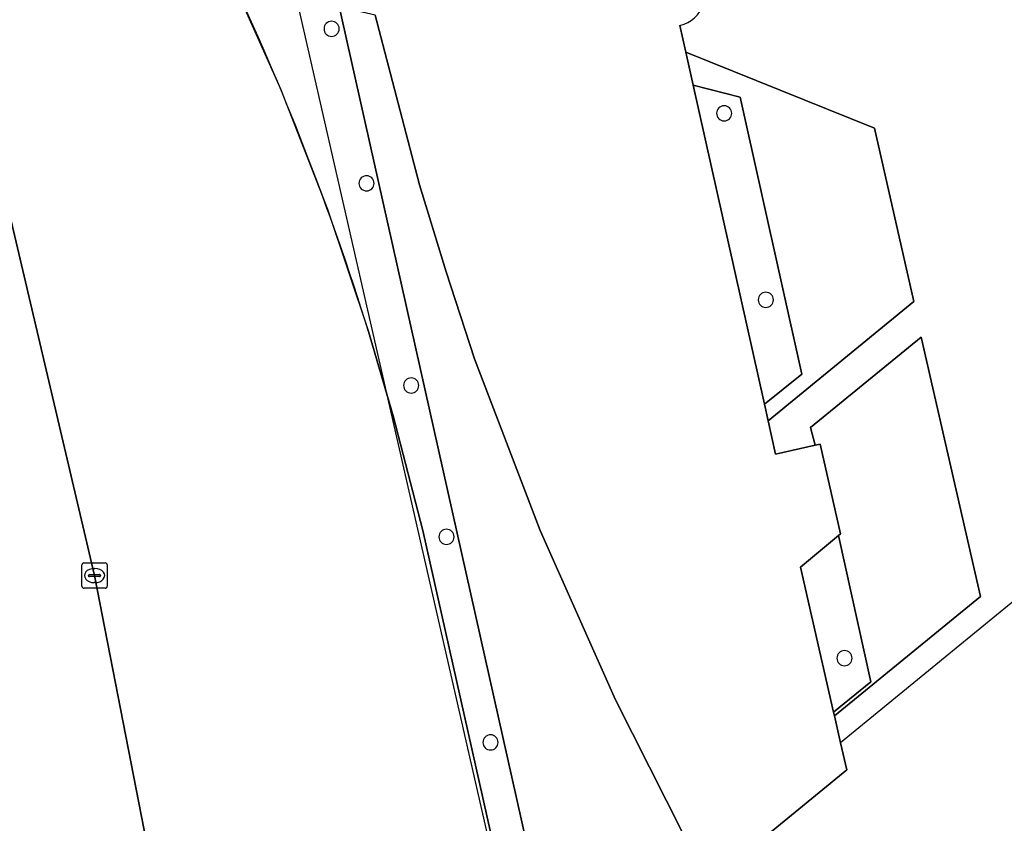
# Model space of a CAD drawing. Extents: x 160806 to 161707, y 383696 to 384148.
# Drawn here: x 161397.72 to 161436.72, y 383865.37 to 383897.18 of the extents above; entities that cross this region are included whole.
import ezdxf

# ---------------------------------------------------------------- set-up
doc = ezdxf.new("R2010")
doc.units = 0
for name, color, linetype in [('IMGEO_Hek', 7, 'Continuous'), ('IMGEO_Kolk', 7, 'Continuous'), ('IMGEO_Lijnafwatering', 7, 'Continuous'), ('IMGEO_OVBaan_gesloten', 7, 'Continuous'), ('IMGEO_Pand', 7, 'Continuous'), ('IMGEO_Pand_overbouw', 7, 'Continuous'), ('IMGEO_Rijbaan_lokaal_open', 7, 'Continuous'), ('IMGEO_Voetgangersgebied_open', 7, 'Continuous'), ('IMGEO_Voetpad_open', 7, 'Continuous')]:
    doc.layers.add(name, color=color, linetype=linetype)

msp = doc.modelspace()

# ---------------------------------------------------------------- linework, layer by layer
at = {"layer": 'IMGEO_Hek'}
msp.add_lwpolyline([(161418.7, 383860.601), (161410.296, 383898.071)], dxfattribs=at)
at = {"layer": 'IMGEO_Kolk'}
for p, q in [((161400.188, 383874.753), (161400.188, 383875.605)), ((161400.263, 383875.679), (161401.115, 383875.679)), ((161400.676, 383875.459), (161400.701, 383875.459)), ((161401.189, 383875.605), (161401.189, 383874.753)), ((161400.447, 383875.173), (161400.447, 383875.185)), ((161400.885, 383875.136), (161400.487, 383875.136)), ((161400.49, 383875.222), (161400.888, 383875.222)), ((161400.931, 383875.185), (161400.931, 383875.173)), ((161401.115, 383874.679), (161400.263, 383874.679)), ((161400.699, 383874.899), (161400.674, 383874.899))]:
    msp.add_line(p, q, dxfattribs=at)
for points in [[(161400.188, 383874.753), (161400.188, 383875.605)], [(161400.263, 383875.679), (161401.115, 383875.679)], [(161401.189, 383875.605), (161401.189, 383874.753)], [(161401.115, 383874.679), (161400.263, 383874.679)]]:
    msp.add_lwpolyline(points, dxfattribs=at)
for centre, radius, start, end in [((161400.265, 383875.603), 0.0765, 91.552, 178.448), ((161400.265, 383875.603), 0.0765, 91.552, 178.448), ((161401.113, 383875.603), 0.0765, 1.552, 88.448), ((161401.113, 383875.603), 0.0765, 1.552, 88.448), ((161400.487, 383875.182), 0.0403, 85.8775, 175.7526), ((161400.484, 383875.172), 0.0366, 178.938, 274.7102), ((161400.888, 383875.179), 0.043, 264.8664, 352.4533), ((161400.892, 383875.184), 0.0386, 1.7309, 96.639), ((161400.265, 383874.755), 0.0765, 181.552, 268.448), ((161400.265, 383874.755), 0.0765, 181.552, 268.448), ((161401.113, 383874.755), 0.0765, 271.552, 358.448), ((161401.113, 383874.755), 0.0765, 271.552, 358.448)]:
    msp.add_arc(centre, radius, start, end, dxfattribs=at)
for centre, major_axis, ratio, start_param, end_param in [((161400.675, 383875.179), (-0.387, 0.002), 0.722429, 4.712389, 7.853982), ((161400.7, 383875.179), (-0.39, 0.002), 0.717154, 1.570796, 4.712389)]:
    msp.add_ellipse(centre, major_axis=major_axis, ratio=ratio, start_param=start_param, end_param=end_param, dxfattribs=at)
at = {"layer": 'IMGEO_Lijnafwatering'}
msp.add_lwpolyline([(161446.22, 383881.633), (161430.238, 383868.553)], dxfattribs=at)
at = {"layer": 'IMGEO_OVBaan_gesloten'}
msp.add_lwpolyline([(161403.061, 383863.005), (161400.689, 383875.179), (161396.546, 383892.763)], dxfattribs=at)
at = {"layer": 'IMGEO_Pand'}
for points in [[(161411.798, 383897.366), (161413.557, 383890.652), (161414.609, 383887.201), (161415.742, 383883.762), (161418.342, 383876.968), (161421.322, 383870.26), (161424.012, 383864.925)], [(161424.404, 383894.59), (161424.112, 383895.898), (161423.875, 383896.96)], [(161425.009, 383863.006), (161430.482, 383867.488), (161430.238, 383868.553), (161429.991, 383869.63), (161429.96, 383869.767), (161428.642, 383875.514), (161430.153, 383876.76), (161430.239, 383876.831), (161429.421, 383880.385), (161429.23, 383880.342), (161427.664, 383879.987), (161427.37, 383881.304), (161427.224, 383881.959), (161424.404, 383894.59)]]:
    msp.add_lwpolyline(points, dxfattribs=at)
for centre, radius, start, end in [((161423.607, 383898.183), 1.252, 282.3385, 102.9475), ((161410.078, 383896.824), 0.3, 90, 270), ((161410.078, 383896.824), 0.3, 270, 90), ((161425.626, 383893.477), 0.3, 90, 270), ((161425.626, 383893.477), 0.3, 270, 90), ((161411.461, 383890.705), 0.3, 90, 270), ((161411.461, 383890.705), 0.3, 270, 90), ((161427.274, 383886.093), 0.3, 90, 270), ((161427.274, 383886.093), 0.3, 270, 90), ((161413.231, 383882.705), 0.3, 90, 270), ((161413.231, 383882.705), 0.3, 270, 90), ((161414.626, 383876.712), 0.3, 90, 270), ((161414.626, 383876.712), 0.3, 270, 90), ((161430.389, 383871.906), 0.3, 90, 270), ((161430.389, 383871.906), 0.3, 270, 90), ((161416.373, 383868.574), 0.3, 90, 270), ((161416.373, 383868.574), 0.3, 270, 90)]:
    msp.add_arc(centre, radius, start, end, dxfattribs=at)
at = {"layer": 'IMGEO_Pand_overbouw'}
for points in [[(161576.544, 383863.524), (161556.299, 383953.974), (161403.923, 383918.874), (161417.58, 383859.039), (161456.542, 383836.683)], [(161405.973, 383899.115), (161408.052, 383894.445), (161409.909, 383889.683), (161411.541, 383884.838), (161412.522, 383881.497), (161413.685, 383876.957), (161417.567, 383859.679), (161418.7, 383860.601), (161424.012, 383864.925), (161421.322, 383870.26), (161418.342, 383876.968), (161415.742, 383883.762), (161414.609, 383887.201), (161413.557, 383890.652), (161411.798, 383897.366), (161410.827, 383897.586), (161410.742, 383897.964), (161410.296, 383898.071), (161408.481, 383898.51)], [(161427.224, 383881.959), (161428.701, 383883.153), (161426.258, 383894.111), (161424.404, 383894.59)], [(161428.642, 383875.514), (161429.96, 383869.767), (161431.439, 383870.971), (161430.153, 383876.76)]]:
    msp.add_lwpolyline(points, close=True, dxfattribs=at)
at = {"layer": 'IMGEO_Rijbaan_lokaal_open'}
for points in [[(161396.546, 383892.763), (161400.689, 383875.179), (161403.061, 383863.005)], [(161412.522, 383881.497), (161411.541, 383884.838)], [(161417.567, 383859.679), (161413.685, 383876.957), (161412.522, 383881.497)]]:
    msp.add_lwpolyline(points, dxfattribs=at)
msp.add_arc((161307.805, 383852.606), 108.628, 17.2609, 25.35045, dxfattribs=at)
at = {"layer": 'IMGEO_Voetgangersgebied_open'}
msp.add_lwpolyline([(161423.875, 383896.96), (161424.112, 383895.898), (161431.578, 383892.887), (161433.14, 383886.03), (161427.37, 383881.304), (161427.664, 383879.987), (161429.23, 383880.342), (161429.044, 383881.036), (161433.434, 383884.613), (161435.782, 383874.353), (161429.991, 383869.63), (161430.238, 383868.553), (161430.482, 383867.488), (161425.009, 383863.006)], dxfattribs=at)
msp.add_arc((161423.607, 383898.183), 1.252, 282.3385, 102.9475, dxfattribs=at)
at = {"layer": 'IMGEO_Voetpad_open'}
msp.add_lwpolyline([(161411.541, 383884.838), (161412.522, 383881.497), (161413.685, 383876.957), (161417.567, 383859.679), (161418.7, 383860.601), (161410.296, 383898.071), (161408.481, 383898.51), (161405.973, 383899.115)], dxfattribs=at)
for points in [[(161415.742, 383883.762), (161414.609, 383887.201), (161413.557, 383890.652), (161411.798, 383897.366), (161410.827, 383897.586), (161410.742, 383897.964), (161410.296, 383898.071), (161418.7, 383860.601), (161423.289, 383864.336), (161424.012, 383864.925), (161421.322, 383870.26), (161418.342, 383876.968)], [(161427.224, 383881.959), (161427.37, 383881.304), (161433.14, 383886.03), (161431.578, 383892.887), (161424.112, 383895.898), (161424.404, 383894.59), (161426.258, 383894.111), (161428.701, 383883.153)], [(161428.701, 383883.153), (161426.258, 383894.111), (161424.404, 383894.59), (161427.224, 383881.959)], [(161429.96, 383869.767), (161429.991, 383869.63), (161435.782, 383874.353), (161433.434, 383884.613), (161429.044, 383881.036), (161429.23, 383880.342), (161429.421, 383880.385), (161430.239, 383876.831), (161430.153, 383876.76), (161431.439, 383870.971)], [(161431.439, 383870.971), (161430.153, 383876.76), (161428.642, 383875.514), (161429.96, 383869.767)]]:
    msp.add_lwpolyline(points, close=True, dxfattribs=at)
for centre, radius, start, end in [((161307.805, 383852.606), 108.628, 17.2609, 25.35045), ((161410.078, 383896.824), 0.3, 90, 270), ((161410.078, 383896.824), 0.3, 270, 90), ((161425.626, 383893.477), 0.3, 90, 270), ((161425.626, 383893.477), 0.3, 270, 90), ((161411.461, 383890.705), 0.3, 90, 270), ((161411.461, 383890.705), 0.3, 270, 90), ((161427.274, 383886.093), 0.3, 90, 270), ((161427.274, 383886.093), 0.3, 270, 90), ((161413.231, 383882.705), 0.3, 90, 270), ((161413.231, 383882.705), 0.3, 270, 90), ((161414.626, 383876.712), 0.3, 90, 270), ((161414.626, 383876.712), 0.3, 270, 90), ((161430.389, 383871.906), 0.3, 90, 270), ((161430.389, 383871.906), 0.3, 270, 90), ((161416.373, 383868.574), 0.3, 90, 270), ((161416.373, 383868.574), 0.3, 270, 90)]:
    msp.add_arc(centre, radius, start, end, dxfattribs=at)

doc.saveas('drawing.dxf')
